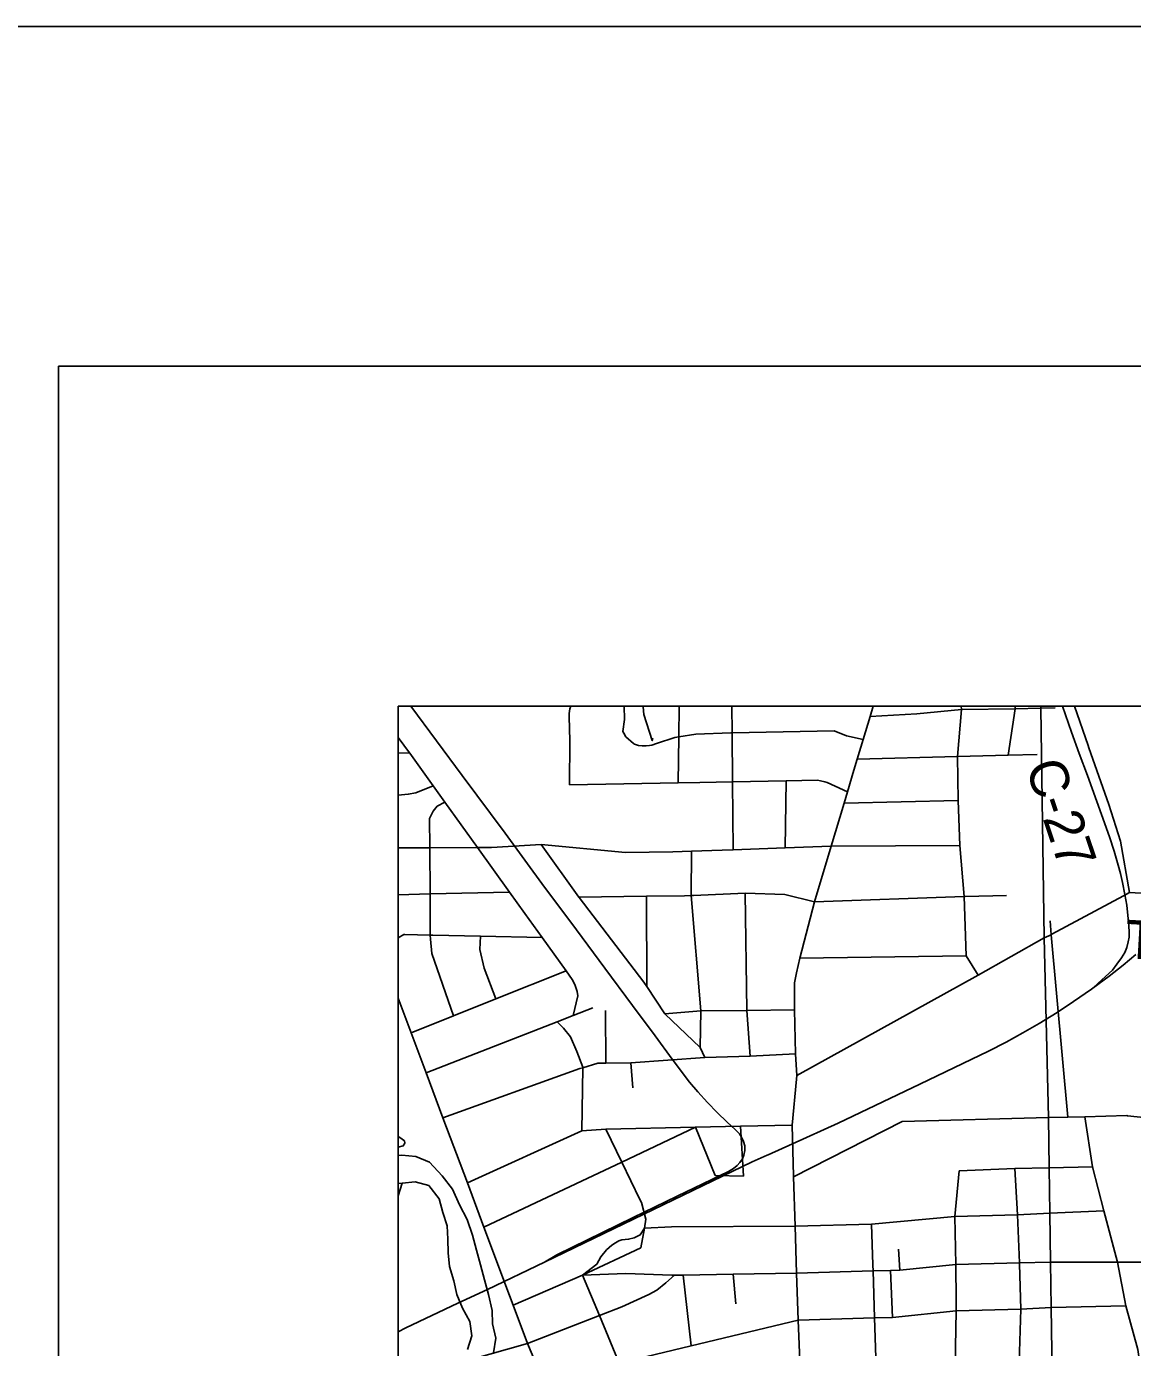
# Model space of a CAD drawing. Extents: x -37878.7 to -37844.7, y -19791.4 to -19769.4.
# Drawn here: x -37876.698 to -37875.069, y -19771.329 to -19769.385 of the extents above; entities that cross this region are included whole.
import ezdxf

# ---------------------------------------------------------------- set-up
doc = ezdxf.new("R2010")
doc.units = 0
for name, color, linetype in [('GM_X_City_Street', 7, 'Continuous'), ('GM_X_County_Road', 7, 'Continuous'), ('GM_X_County_Road_Text', 7, 'Continuous'), ('GM_X_Major_River', 7, 'Continuous'), ('GM_X_Minor_Lake', 7, 'Continuous'), ('GM_X_Minor_River', 7, 'Continuous'), ('GM_X_Rail_Line', 7, 'Continuous'), ('GM_X_State_Route', 7, 'Continuous'), ('GM_X_Township', 7, 'Continuous'), ('GM_X_Township_Road', 7, 'Continuous'), ('GM_X_Township_Road_Text', 7, 'Continuous'), ('SH_Border', 7, 'Continuous'), ('SH_Cut_Line', 7, 'Continuous'), ('SH_Data', 7, 'Continuous')]:
    doc.layers.add(name, color=color, linetype=linetype)

msp = doc.modelspace()

# ---------------------------------------------------------------- linework, layer by layer
at = {"layer": 'GM_X_City_Street'}
for points in [[(-37875.8983, -19770.5011), (-37875.8976, -19770.4365), (-37875.8985, -19770.4005), (-37875.8986, -19770.396), (-37875.8977, -19770.3895), (-37875.8964, -19770.3854)], [(-37875.8151, -19770.4306), (-37875.8185, -19770.4253), (-37875.8195, -19770.4225), (-37875.8174, -19770.4052), (-37875.818, -19770.3854)], [(-37875.7385, -19770.4981), (-37875.7375, -19770.4306), (-37875.7369, -19770.3854)], [(-37875.6573, -19770.5967), (-37875.6583, -19770.4967), (-37875.659, -19770.4245), (-37875.6594, -19770.3854)], [(-37875.5641, -19770.9342), (-37875.5636, -19770.9286), (-37875.5655, -19770.897), (-37875.567, -19770.8323), (-37875.567, -19770.7924), (-37875.564, -19770.7777), (-37875.5591, -19770.7559), (-37875.5375, -19770.6734), (-37875.513, -19770.5914), (-37875.494, -19770.5279), (-37875.4891, -19770.5115), (-37875.4796, -19770.4797), (-37875.4746, -19770.4634), (-37875.466, -19770.4346), (-37875.4559, -19770.4008), (-37875.4513, -19770.3854)], [(-37875.4559, -19770.4008), (-37875.387, -19770.3967), (-37875.3213, -19770.3904), (-37875.2423, -19770.3895), (-37875.2045, -19770.3883), (-37875.1833, -19770.3878)], [(-37875.2965, -19770.7811), (-37875.3142, -19770.7525), (-37875.3172, -19770.6656), (-37875.3238, -19770.5901), (-37875.3262, -19770.5241), (-37875.3271, -19770.4596), (-37875.3213, -19770.3904), (-37875.322, -19770.3854)], [(-37875.2524, -19770.4576), (-37875.2423, -19770.3895), (-37875.2424, -19770.3854)], [(-37875.1551, -19770.3854), (-37875.135, -19770.4431)], [(-37875.8151, -19770.4306), (-37875.8041, -19770.4405), (-37875.8028, -19770.4412), (-37875.7968, -19770.4431), (-37875.7912, -19770.4436), (-37875.7854, -19770.4435), (-37875.7803, -19770.4433), (-37875.7772, -19770.4428), (-37875.7704, -19770.4404), (-37875.7432, -19770.4316), (-37875.7375, -19770.4306), (-37875.7121, -19770.4265), (-37875.661, -19770.4245), (-37875.659, -19770.4245), (-37875.5085, -19770.4218), (-37875.4903, -19770.4289), (-37875.466, -19770.4346)], [(-37875.8926, -19770.8403), (-37875.8859, -19770.8116), (-37875.8868, -19770.8049), (-37875.8903, -19770.7948), (-37875.8943, -19770.7873), (-37875.9033, -19770.7748), (-37875.9386, -19770.7255), (-37875.9638, -19770.6903), (-37875.9864, -19770.6588), (-37876.0335, -19770.5934), (-37876.0815, -19770.5267), (-37876.0988, -19770.5027), (-37876.1333, -19770.4547), (-37876.1339, -19770.4539), (-37876.1504, -19770.4314)], [(-37876.1504, -19770.454), (-37876.1333, -19770.4547)], [(-37875.4746, -19770.4634), (-37875.3271, -19770.4596), (-37875.2524, -19770.4576), (-37875.2101, -19770.4565)], [(-37875.8983, -19770.5011), (-37875.7385, -19770.4981), (-37875.7064, -19770.4976)], [(-37875.7064, -19770.4976), (-37875.7062, -19770.4975), (-37875.6583, -19770.4967), (-37875.5795, -19770.4952), (-37875.5333, -19770.4943), (-37875.529, -19770.4951), (-37875.5224, -19770.4965), (-37875.5189, -19770.4977), (-37875.5072, -19770.503), (-37875.4891, -19770.5115)], [(-37875.5809, -19770.5939), (-37875.5795, -19770.4952)], [(-37876.1504, -19770.5162), (-37876.1356, -19770.515), (-37876.1243, -19770.5127), (-37876.0988, -19770.5027)], [(-37876.0692, -19770.841), (-37876.1007, -19770.7492), (-37876.103, -19770.7279), (-37876.1031, -19770.7221), (-37876.1034, -19770.6616), (-37876.1039, -19770.5938), (-37876.1041, -19770.5506), (-37876.0989, -19770.54), (-37876.0932, -19770.5327), (-37876.0815, -19770.5267)], [(-37875.494, -19770.5279), (-37875.3262, -19770.5241)], [(-37876.1504, -19770.594), (-37876.1039, -19770.5938), (-37876.0335, -19770.5934), (-37876.0132, -19770.5933), (-37875.9397, -19770.5889), (-37875.8159, -19770.6007), (-37875.7462, -19770.5997), (-37875.7189, -19770.5988), (-37875.6736, -19770.5973), (-37875.6573, -19770.5967), (-37875.5809, -19770.5939), (-37875.513, -19770.5914)], [(-37875.699, -19770.9022), (-37875.7058, -19770.8875), (-37875.758, -19770.8381), (-37875.7844, -19770.7977), (-37875.7886, -19770.7912), (-37875.8839, -19770.6669), (-37875.8844, -19770.6663), (-37875.9397, -19770.5889)], [(-37875.7058, -19770.8875), (-37875.7051, -19770.8338), (-37875.7194, -19770.6641), (-37875.7189, -19770.5988)], [(-37875.513, -19770.5914), (-37875.3238, -19770.5901)], [(-37876.1504, -19770.6627), (-37876.1034, -19770.6616), (-37875.9864, -19770.6588)], [(-37875.8844, -19770.6663), (-37875.7848, -19770.665), (-37875.7291, -19770.6642)], [(-37875.7844, -19770.7977), (-37875.7848, -19770.665)], [(-37875.7291, -19770.6642), (-37875.7194, -19770.6641), (-37875.7155, -19770.6641), (-37875.6396, -19770.6603), (-37875.5814, -19770.6623), (-37875.5375, -19770.6734)], [(-37875.6325, -19770.9003), (-37875.637, -19770.833), (-37875.6396, -19770.6603)], [(-37875.5375, -19770.6734), (-37875.3172, -19770.6656), (-37875.3157, -19770.6656)], [(-37875.3157, -19770.6656), (-37875.2552, -19770.6641)], [(-37875.1881, -19770.721), (-37875.0828, -19770.6643), (-37875.0827, -19770.6642)], [(-37875.1647, -19770.9898), (-37875.1891, -19770.7216), (-37875.191, -19770.7011)], [(-37876.1504, -19770.7262), (-37876.142, -19770.7212), (-37876.1409, -19770.7212), (-37876.1405, -19770.7212)], [(-37876.1405, -19770.7212), (-37876.1031, -19770.7221), (-37876.0996, -19770.7222), (-37876.0292, -19770.7236), (-37875.9386, -19770.7255)], [(-37876.0069, -19770.8161), (-37876.0238, -19770.771), (-37876.0303, -19770.7433), (-37876.0292, -19770.7236)], [(-37875.5636, -19770.9286), (-37875.2965, -19770.7811), (-37875.1996, -19770.7262), (-37875.1891, -19770.7216), (-37875.1881, -19770.721)], [(-37875.5591, -19770.7559), (-37875.3142, -19770.7525)], [(-37876.1313, -19770.8658), (-37876.0692, -19770.841), (-37876.0069, -19770.8161), (-37875.9033, -19770.7748)], [(-37876.1092, -19770.925), (-37875.9165, -19770.8496), (-37875.8926, -19770.8403), (-37875.8639, -19770.829)], [(-37875.758, -19770.8381), (-37875.7051, -19770.8338), (-37875.637, -19770.833), (-37875.567, -19770.8323)], [(-37875.88, -19771.0103), (-37875.8788, -19770.9173), (-37875.8787, -19770.9165), (-37875.8876, -19770.8933), (-37875.8968, -19770.8716), (-37875.9071, -19770.8591), (-37875.9165, -19770.8496)], [(-37875.8448, -19770.9106), (-37875.8454, -19770.8333)], [(-37876.0845, -19770.9911), (-37875.8832, -19770.9186), (-37875.8788, -19770.9173), (-37875.8566, -19770.9107), (-37875.8448, -19770.9106), (-37875.8081, -19770.9102), (-37875.699, -19770.9022), (-37875.6325, -19770.9003), (-37875.5655, -19770.897)], [(-37875.8052, -19770.9467), (-37875.8081, -19770.9102)], [(-37875.5687, -19771.0768), (-37875.5704, -19771.0017), (-37875.5641, -19770.9342)], [(-37875.5687, -19771.0777), (-37875.4086, -19770.9966), (-37875.1932, -19770.9906), (-37875.1647, -19770.9898), (-37875.1397, -19770.9894), (-37875.0779, -19770.9877), (-37875.077, -19770.9878)], [(-37875.077, -19770.9878), (-37875.0487, -19770.9908), (-37875.0007, -19770.9949), (-37874.9675, -19771.0038), (-37874.9196, -19771.039), (-37874.8162, -19771.1149)], [(-37876.0486, -19771.0868), (-37875.88, -19771.0103), (-37875.8446, -19771.0078), (-37875.7127, -19771.0049), (-37875.6464, -19771.0034), (-37875.5704, -19771.0017)], [(-37876.0242, -19771.1517), (-37875.8212, -19771.056), (-37875.7127, -19771.0049)], [(-37875.6837, -19771.076), (-37875.7127, -19771.0049)], [(-37875.6837, -19771.076), (-37875.6423, -19771.0766), (-37875.6464, -19771.0034)], [(-37875.054, -19771.387), (-37875.0615, -19771.3316), (-37875.0796, -19771.2673), (-37875.0916, -19771.2032), (-37875.1119, -19771.1277), (-37875.1285, -19771.0632), (-37875.1397, -19770.9894)], [(-37875.7945, -19771.111), (-37875.7946, -19771.1109), (-37875.8212, -19771.056), (-37875.8446, -19771.0078)], [(-37875.3246, -19771.0687), (-37875.2426, -19771.0656), (-37875.1922, -19771.0645), (-37875.1285, -19771.0632)], [(-37875.236, -19771.206), (-37875.2361, -19771.2042), (-37875.2388, -19771.1335), (-37875.2426, -19771.0656)], [(-37875.5437, -19771.7336), (-37875.5413, -19771.6253), (-37875.551, -19771.552), (-37875.5529, -19771.5054), (-37875.5542, -19771.4728), (-37875.5558, -19771.4318), (-37875.5615, -19771.2885), (-37875.5643, -19771.2196), (-37875.5662, -19771.1505), (-37875.5687, -19771.0777), (-37875.5687, -19771.0768)], [(-37875.3292, -19771.2601), (-37875.3297, -19771.2069), (-37875.3311, -19771.1363), (-37875.3246, -19771.0687)], [(-37875.7932, -19771.1821), (-37875.7877, -19771.1534), (-37875.7861, -19771.14), (-37875.7923, -19771.1156), (-37875.7945, -19771.111)], [(-37875.5662, -19771.1505), (-37875.4536, -19771.1474), (-37875.3311, -19771.1363), (-37875.2388, -19771.1335), (-37875.1913, -19771.1313), (-37875.1119, -19771.1277)], [(-37875.8792, -19771.2226), (-37875.8579, -19771.2062), (-37875.8519, -19771.1953), (-37875.8439, -19771.1852), (-37875.8358, -19771.1782), (-37875.8305, -19771.175), (-37875.8255, -19771.172), (-37875.8214, -19771.1706), (-37875.8112, -19771.1695), (-37875.803, -19771.1673), (-37875.798, -19771.1652), (-37875.794, -19771.1631), (-37875.7877, -19771.1534), (-37875.7481, -19771.1515), (-37875.5662, -19771.1505)], [(-37875.4517, -19771.2076), (-37875.4517, -19771.2071), (-37875.4536, -19771.1474)], [(-37875.8792, -19771.2226), (-37875.7932, -19771.1821)], [(-37875.4118, -19771.215), (-37875.414, -19771.1844)], [(-37875.9811, -19771.2667), (-37875.8792, -19771.2226), (-37875.8153, -19771.2201), (-37875.7475, -19771.2223), (-37875.7469, -19771.2223)], [(-37875.7469, -19771.2223), (-37875.7436, -19771.2224), (-37875.7424, -19771.2225), (-37875.7307, -19771.2223), (-37875.6571, -19771.2211), (-37875.5643, -19771.2196), (-37875.4514, -19771.2162), (-37875.426, -19771.2154), (-37875.4118, -19771.215), (-37875.3297, -19771.2069), (-37875.2361, -19771.2042), (-37875.1903, -19771.2032), (-37875.1842, -19771.2032)], [(-37875.6536, -19771.2644), (-37875.6571, -19771.2211)], [(-37875.4447, -19771.426), (-37875.4468, -19771.3581), (-37875.4492, -19771.2853), (-37875.4514, -19771.2162), (-37875.4517, -19771.2076)], [(-37875.4226, -19771.2846), (-37875.426, -19771.2154)], [(-37875.2341, -19771.4066), (-37875.2354, -19771.3689), (-37875.2361, -19771.3353), (-37875.234, -19771.2725), (-37875.236, -19771.206)], [(-37875.1842, -19771.2032), (-37875.0916, -19771.2032), (-37874.9886, -19771.2035), (-37874.9824, -19771.2034), (-37874.8938, -19771.2024)], [(-37875.9599, -19771.3231), (-37875.8543, -19771.2818), (-37875.8214, -19771.269), (-37875.7815, -19771.2511), (-37875.7696, -19771.2446), (-37875.7564, -19771.2338), (-37875.7436, -19771.2224)], [(-37875.7593, -19771.4706), (-37875.785, -19771.4491), (-37875.7964, -19771.4195), (-37875.8249, -19771.3517), (-37875.8543, -19771.2818), (-37875.8792, -19771.2226)], [(-37875.719, -19771.3263), (-37875.7307, -19771.2223)], [(-37875.5615, -19771.2885), (-37875.4492, -19771.2853), (-37875.4226, -19771.2846), (-37875.329, -19771.2749), (-37875.234, -19771.2725), (-37875.1894, -19771.2701), (-37875.0796, -19771.2673)], [(-37875.3295, -19771.4198), (-37875.3308, -19771.3547), (-37875.329, -19771.2749), (-37875.3292, -19771.2601)], [(-37875.9367, -19771.3785), (-37875.8249, -19771.3517), (-37875.719, -19771.3263), (-37875.5615, -19771.2885)], [(-37875.6577, -19771.7362), (-37875.756, -19771.6346), (-37875.7755, -19771.6144), (-37875.7898, -19771.5978), (-37875.8062, -19771.5788), (-37875.8381, -19771.5419), (-37875.8535, -19771.524), (-37875.8964, -19771.4743), (-37875.9034, -19771.4577), (-37875.9367, -19771.3785), (-37875.9599, -19771.3231)]]:
    msp.add_lwpolyline(points, dxfattribs=at)
at = {"layer": 'GM_X_County_Road'}
msp.add_lwpolyline([(-37875.135, -19770.4431), (-37875.1337, -19770.4467), (-37875.1043, -19770.5302), (-37875.0872, -19770.584), (-37875.0739, -19770.6595)], dxfattribs=at)
at = {"layer": 'GM_X_Major_River'}
for points in [[(-37876.0102, -19771.3368), (-37876.0068, -19771.3151), (-37876.0114, -19771.2939), (-37876.0122, -19771.2746), (-37876.0173, -19771.2508), (-37876.0234, -19771.2292), (-37876.0291, -19771.2074), (-37876.0353, -19771.1858), (-37876.041, -19771.1636), (-37876.0491, -19771.1406), (-37876.0602, -19771.1192), (-37876.0705, -19771.0959), (-37876.0857, -19771.0761), (-37876.1043, -19771.0564), (-37876.1242, -19771.0477), (-37876.145, -19771.0458), (-37876.1504, -19771.0464)], [(-37876.0485, -19771.3319), (-37876.0421, -19771.3116), (-37876.0448, -19771.2908), (-37876.0559, -19771.2709), (-37876.0642, -19771.251), (-37876.0684, -19771.2306), (-37876.0749, -19771.2095), (-37876.0769, -19771.1898), (-37876.0773, -19771.1697), (-37876.0785, -19771.15), (-37876.0846, -19771.13), (-37876.0903, -19771.11), (-37876.1055, -19771.0906), (-37876.1253, -19771.0853), (-37876.1445, -19771.0872), (-37876.1504, -19771.0877)]]:
    msp.add_lwpolyline(points, dxfattribs=at)
at = {"layer": 'GM_X_Minor_Lake'}
msp.add_lwpolyline([(-37876.1504, -19771.0339), (-37876.143, -19771.0321), (-37876.1405, -19771.0283), (-37876.1409, -19771.0249), (-37876.1478, -19771.0201), (-37876.1504, -19771.0182)], dxfattribs=at)
at = {"layer": 'GM_X_Minor_River'}
for points in [[(-37875.7757, -19770.4322), (-37875.7764, -19770.436), (-37875.7888, -19770.3976), (-37875.7897, -19770.3862), (-37875.7894, -19770.3854)], [(-37876.1445, -19771.0872), (-37876.1504, -19771.1056)]]:
    msp.add_lwpolyline(points, dxfattribs=at)
at = {"layer": 'GM_X_Rail_Line'}
for points in [[(-37875.6542, -19771.0081), (-37875.6663, -19770.9972), (-37875.681, -19770.983), (-37875.6953, -19770.9684), (-37875.7095, -19770.9529), (-37875.7215, -19770.9383), (-37875.747, -19770.9046), (-37875.7722, -19770.8702), (-37875.8057, -19770.8255), (-37875.8462, -19770.7707), (-37875.8962, -19770.7033), (-37875.9348, -19770.6514), (-37875.9931, -19770.5722), (-37876.0561, -19770.4872), (-37876.1317, -19770.3854)], [(-37875.0777, -19770.6783), (-37875.0807, -19770.6625), (-37875.0844, -19770.6447), (-37875.0872, -19770.6314), (-37875.0905, -19770.6191), (-37875.0966, -19770.5987), (-37875.1036, -19770.5775), (-37875.1154, -19770.5449), (-37875.1357, -19770.4873), (-37875.1479, -19770.4549), (-37875.1592, -19770.4234), (-37875.1726, -19770.3854)], [(-37875.1281, -19770.8003), (-37875.1199, -19770.7928), (-37875.1092, -19770.783), (-37875.0991, -19770.7735), (-37875.0925, -19770.765), (-37875.0857, -19770.7554), (-37875.081, -19770.7477), (-37875.078, -19770.7405), (-37875.0759, -19770.7319), (-37875.0747, -19770.7253), (-37875.0747, -19770.7181), (-37875.075, -19770.708), (-37875.0777, -19770.6783)], [(-37875.1281, -19770.8003), (-37875.1038, -19770.7824), (-37875.0834, -19770.7664), (-37875.0645, -19770.7506)], [(-37875.606, -19771.0454), (-37875.5702, -19771.029), (-37875.5029, -19770.999), (-37875.3827, -19770.9415), (-37875.2814, -19770.8928), (-37875.2557, -19770.8797), (-37875.2309, -19770.8661), (-37875.207, -19770.8521), (-37875.1807, -19770.8361), (-37875.1562, -19770.82), (-37875.1298, -19770.8016), (-37875.1281, -19770.8003)], [(-37875.9351, -19771.2032), (-37875.917, -19771.1926), (-37875.8046, -19771.1374), (-37875.7397, -19771.1062), (-37875.664, -19771.0699), (-37875.6568, -19771.0653), (-37875.6514, -19771.0609), (-37875.6475, -19771.0566), (-37875.6438, -19771.0515), (-37875.6414, -19771.0458), (-37875.6401, -19771.039), (-37875.6402, -19771.0321), (-37875.6419, -19771.0258), (-37875.6444, -19771.0205), (-37875.6482, -19771.0143), (-37875.6542, -19771.0081)], [(-37875.9351, -19771.2032), (-37875.6294, -19771.0559), (-37875.6074, -19771.046)], [(-37875.6074, -19771.046), (-37875.606, -19771.0454)], [(-37876.1504, -19771.3056), (-37876.1389, -19771.3001), (-37876.0624, -19771.2635), (-37876.0188, -19771.2435), (-37875.9351, -19771.2032)]]:
    msp.add_lwpolyline(points, dxfattribs=at)
at = {"layer": 'GM_X_State_Route'}
for points in [[(-37875.9918, -19771.2383), (-37875.9953, -19771.2288), (-37876.0242, -19771.1517), (-37876.0486, -19771.0868), (-37876.0845, -19770.9911), (-37876.1092, -19770.925), (-37876.1313, -19770.8658), (-37876.1504, -19770.8148)], [(-37875.9599, -19771.3231), (-37875.9811, -19771.2667), (-37875.9918, -19771.2383)], [(-37876.0729, -19771.3538), (-37876.0449, -19771.3471), (-37875.9599, -19771.3231)]]:
    msp.add_lwpolyline(points, dxfattribs=at)
at = {"layer": 'GM_X_Township'}
for points in [[(-37875.2046, -19770.3854), (-37875.2045, -19770.3883), (-37875.1996, -19770.7262), (-37875.1932, -19770.9906), (-37875.1922, -19771.0645), (-37875.1913, -19771.1313), (-37875.1903, -19771.2032), (-37875.1894, -19771.2701), (-37875.1885, -19771.3343), (-37875.1874, -19771.4123), (-37875.1857, -19771.5367), (-37875.1848, -19771.6035), (-37875.1845, -19771.6245), (-37875.184, -19771.6631), (-37875.1834, -19771.7048), (-37875.1821, -19771.8044), (-37875.1759, -19771.948), (-37875.1648, -19772.4986), (-37875.1373, -19774.0823), (-37875.2635, -19774.0864), (-37875.9989, -19774.1065), (-37876.1504, -19774.1098)], [(-37875.1373, -19774.0823), (-37875.1648, -19772.4986), (-37875.1759, -19771.948), (-37875.1821, -19771.8044), (-37875.1834, -19771.7048), (-37875.184, -19771.6631), (-37875.1845, -19771.6245), (-37875.1848, -19771.6035), (-37875.1857, -19771.5367), (-37875.1874, -19771.4123), (-37875.1885, -19771.3343), (-37875.1894, -19771.2701), (-37875.1903, -19771.2032), (-37875.1913, -19771.1313), (-37875.1922, -19771.0645), (-37875.1932, -19770.9906), (-37875.1996, -19770.7262), (-37875.2045, -19770.3883), (-37875.2046, -19770.3854)]]:
    msp.add_lwpolyline(points, dxfattribs=at)
at = {"layer": 'GM_X_Township_Road'}
for points in [[(-37875.0739, -19770.6595), (-37875.0485, -19770.6611), (-37875.025, -19770.6597), (-37875.002, -19770.6556), (-37874.9895, -19770.6518), (-37874.9821, -19770.6474), (-37874.8864, -19770.5344), (-37874.8106, -19770.4533), (-37874.8105, -19770.4532)], [(-37875.0827, -19770.6642), (-37875.0739, -19770.6595)]]:
    msp.add_lwpolyline(points, dxfattribs=at)
at = {"layer": 'SH_Border'}
msp.add_lwpolyline([(-37876.6504, -19769.8854), (-37845.1504, -19769.8854), (-37845.1504, -19790.8854), (-37876.6504, -19790.8854)], close=True, dxfattribs=at)
at = {"layer": 'SH_Cut_Line'}
msp.add_lwpolyline([(-37878.6504, -19791.3854), (-37844.6504, -19791.3854), (-37844.6504, -19769.3854), (-37878.6504, -19769.3854)], close=True, dxfattribs=at)
at = {"layer": 'SH_Data'}
for q in [(-37876.1504, -19777.3854), (-37869.1504, -19770.3854)]:
    msp.add_line((-37876.1504, -19770.3854), q, dxfattribs=at)

# ---------------------------------------------------------------- texts
at = {"layer": 'GM_X_County_Road_Text'}
msp.add_text('C-27', height=0.05682, rotation=288.5391, dxfattribs=at).set_placement((-37875.2276, -19770.4739))
at = {"layer": 'GM_X_Township_Road_Text'}
msp.add_text('T', height=0.0568, rotation=356.7217, dxfattribs=at).set_placement((-37875.0818, -19770.7561))

doc.saveas('drawing.dxf')
